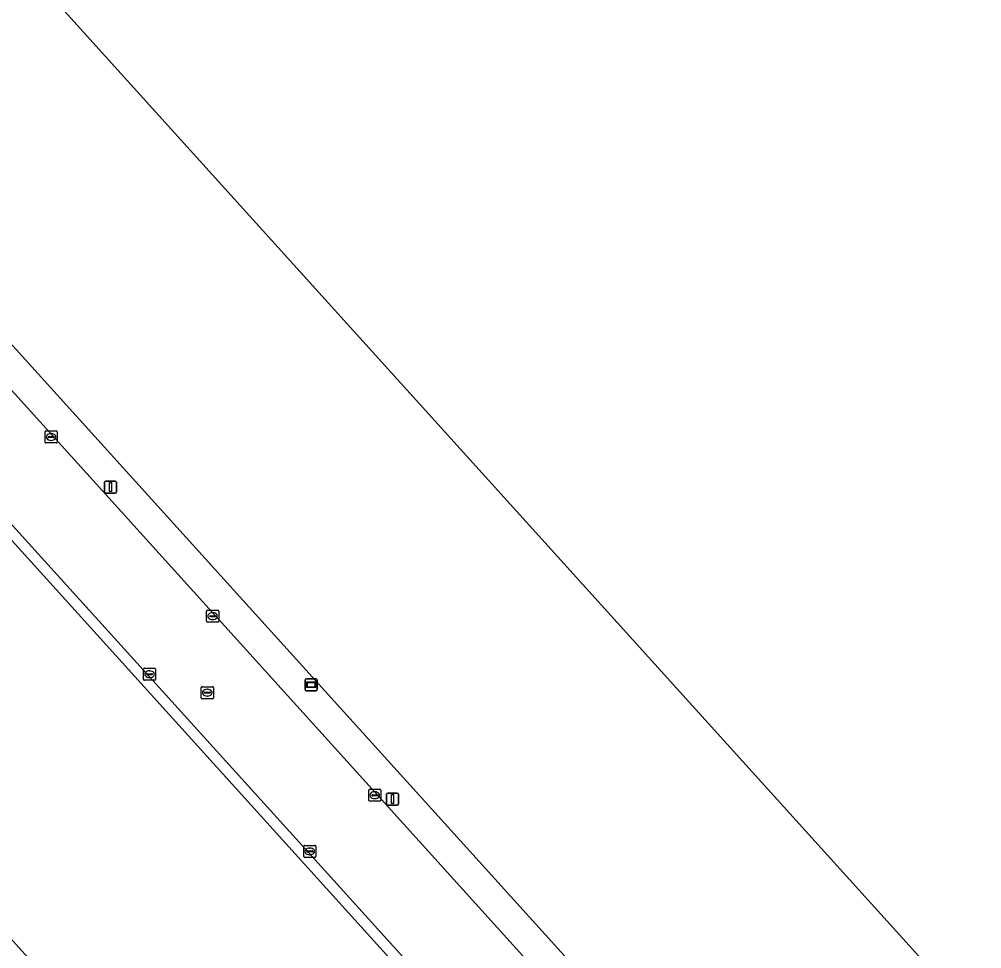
# Model space of a CAD drawing. Extents: x 156141 to 158132, y 385651 to 388333.
# Drawn here: x 156673.5 to 156753.4, y 387872.2 to 387949.4 of the extents above; entities that cross this region are included whole.
import ezdxf

# ---------------------------------------------------------------- set-up
doc = ezdxf.new("R2010")
doc.units = 0
for name, color, linetype in [('IMGEO_Erf', 7, 'Continuous'), ('IMGEO_Groenvoorziening', 7, 'Continuous'), ('IMGEO_Hek', 7, 'Continuous'), ('IMGEO_Kolk', 7, 'Continuous'), ('IMGEO_Lichtmast', 7, 'Continuous'), ('IMGEO_Pand', 7, 'Continuous'), ('IMGEO_Rijbaan_lokaal_gesloten', 7, 'Continuous'), ('IMGEO_Rioolput', 7, 'Continuous'), ('IMGEO_Verklikker', 7, 'Continuous')]:
    doc.layers.add(name, color=color, linetype=linetype)

msp = doc.modelspace()

# ---------------------------------------------------------------- linework, layer by layer
at = {"layer": 'IMGEO_Erf'}
for points in [[(156881.669, 387814.034), (156836.848, 387773.507), (156675.663, 387951.87), (156720.498, 387992.387)], [(156669.507, 387682.08), (156538.947, 387826.991), (156537.015, 387829.136), (156633.839, 387916.211), (156766.18, 387769.321), (156897.382, 387623.525), (156929.98, 387587.301), (156947.364, 387567.957), (156834.491, 387466.369), (156819.115, 387483.525), (156835.125, 387497.929)]]:
    msp.add_lwpolyline(points, close=True, dxfattribs=at)
for points in [[(156645.165, 387952.984), (156778.895, 387805.086), (156824.991, 387754.106), (156829.304, 387749.337), (156829.722, 387748.873), (156868.304, 387784.223), (156872.956, 387779.465), (156878.335, 387784.223)], [(156919.423, 387633.226), (156911.468, 387642.071), (156896.43, 387658.694), (156878.364, 387678.665), (156878.118, 387678.899), (156878, 387678.794), (156877.02, 387677.922), (156872.551, 387682.919), (156873.602, 387683.816), (156868.188, 387689.996), (156865.486, 387691.341), (156821.88, 387739.622), (156820.798, 387742.434), (156782.826, 387784.436), (156649.326, 387932.102)]]:
    msp.add_lwpolyline(points, dxfattribs=at)
at = {"layer": 'IMGEO_Groenvoorziening'}
for points in [[(156778.895, 387805.086), (156645.165, 387952.984), (156722.697, 388026.433), (156721.749, 388027.44), (156720.63, 388028.627), (156719.947, 388029.352), (156717.055, 388032.422), (156708.744, 388024.536), (156702.976, 388019.005), (156690.735, 388007.256), (156658.689, 387977.146), (156641.813, 387961.146), (156641.098, 387960.382)], [(156647.684, 387945.961), (156648.352, 387945.207), (156648.58, 387945.4), (156739.745, 387844.55), (156808.654, 387768.305), (156821.381, 387754.269), (156825.782, 387749.394), (156825.822, 387749.349)], [(156803.338, 387763.094), (156783.496, 387785.044), (156698.289, 387879.306), (156655.967, 387926.056), (156650.906, 387931.654), (156648.015, 387934.84), (156646.93, 387936.048), (156644.345, 387933.719), (156639.895, 387938.658), (156642.484, 387940.99), (156642.736, 387941.217)], [(156495.288, 387798.032), (156497.516, 387795.46), (156498.875, 387796.552), (156498.256, 387797.302), (156496.434, 387799.756), (156494.885, 387802.348), (156493.58, 387805.062), (156492.828, 387807.989), (156492.714, 387811.016), (156493.241, 387813.991), (156494.315, 387816.807), (156496.092, 387819.262), (156498.141, 387821.475), (156500.322, 387823.545), (156622.58, 387939.493), (156649.326, 387932.102), (156782.826, 387784.436), (156820.798, 387742.434), (156821.88, 387739.622), (156865.486, 387691.341), (156868.188, 387689.996), (156873.602, 387683.816), (156873.63, 387683.84)]]:
    msp.add_lwpolyline(points, dxfattribs=at)
at = {"layer": 'IMGEO_Hek'}
for points in [[(156824.991, 387754.106), (156778.895, 387805.086), (156645.165, 387952.984), (156722.697, 388026.433)], [(156649.326, 387932.102), (156782.826, 387784.436), (156820.798, 387742.434)]]:
    msp.add_lwpolyline(points, dxfattribs=at)
at = {"layer": 'IMGEO_Kolk'}
for p, q in [((156675.595, 387914.306), (156675.595, 387915.158)), ((156675.67, 387915.232), (156676.522, 387915.232)), ((156676.596, 387915.158), (156676.596, 387914.306)), ((156675.854, 387914.726), (156675.854, 387914.738)), ((156676.292, 387914.689), (156675.894, 387914.689)), ((156675.897, 387914.775), (156676.295, 387914.775)), ((156676.106, 387914.452), (156676.081, 387914.452)), ((156676.083, 387915.012), (156676.108, 387915.012)), ((156676.338, 387914.738), (156676.338, 387914.726)), ((156676.522, 387914.232), (156675.67, 387914.232)), ((156689.021, 387899.413), (156689.021, 387900.265)), ((156689.096, 387900.339), (156689.948, 387900.339)), ((156689.509, 387900.119), (156689.534, 387900.119)), ((156690.022, 387900.265), (156690.022, 387899.413)), ((156689.948, 387899.339), (156689.096, 387899.339)), ((156689.28, 387899.833), (156689.28, 387899.845)), ((156689.718, 387899.796), (156689.32, 387899.796)), ((156689.323, 387899.882), (156689.721, 387899.882)), ((156689.532, 387899.559), (156689.507, 387899.559)), ((156689.764, 387899.845), (156689.764, 387899.833)), ((156683.781, 387894.589), (156683.781, 387895.441)), ((156683.856, 387895.515), (156684.708, 387895.515)), ((156684.269, 387895.295), (156684.294, 387895.295)), ((156684.782, 387895.441), (156684.782, 387894.589)), ((156684.708, 387894.515), (156683.856, 387894.515)), ((156684.04, 387895.009), (156684.04, 387895.021)), ((156684.478, 387894.972), (156684.08, 387894.972)), ((156684.083, 387895.058), (156684.481, 387895.058)), ((156684.292, 387894.735), (156684.267, 387894.735)), ((156684.524, 387895.021), (156684.524, 387895.009)), ((156702.49, 387884.535), (156702.49, 387885.387)), ((156702.565, 387885.461), (156703.417, 387885.461)), ((156702.749, 387884.955), (156702.749, 387884.967)), ((156703.187, 387884.918), (156702.789, 387884.918)), ((156702.792, 387885.004), (156703.19, 387885.004)), ((156702.978, 387885.241), (156703.003, 387885.241)), ((156703.233, 387884.967), (156703.233, 387884.955)), ((156703.491, 387885.387), (156703.491, 387884.535)), ((156703.417, 387884.461), (156702.565, 387884.461)), ((156703.001, 387884.681), (156702.976, 387884.681)), ((156697.092, 387879.87), (156697.092, 387880.722)), ((156697.167, 387880.796), (156698.019, 387880.796)), ((156698.093, 387880.722), (156698.093, 387879.87)), ((156697.351, 387880.29), (156697.351, 387880.302)), ((156697.789, 387880.253), (156697.391, 387880.253)), ((156697.394, 387880.339), (156697.792, 387880.339)), ((156697.603, 387880.016), (156697.578, 387880.016)), ((156697.58, 387880.576), (156697.605, 387880.576)), ((156697.835, 387880.302), (156697.835, 387880.29)), ((156698.019, 387879.796), (156697.167, 387879.796))]:
    msp.add_line(p, q, dxfattribs=at)
for points in [[(156675.595, 387914.306), (156675.595, 387915.158)], [(156675.67, 387915.232), (156676.522, 387915.232)], [(156676.596, 387915.158), (156676.596, 387914.306)], [(156676.522, 387914.232), (156675.67, 387914.232)], [(156689.021, 387899.413), (156689.021, 387900.265)], [(156689.096, 387900.339), (156689.948, 387900.339)], [(156690.022, 387900.265), (156690.022, 387899.413)], [(156689.948, 387899.339), (156689.096, 387899.339)], [(156683.781, 387894.589), (156683.781, 387895.441)], [(156683.856, 387895.515), (156684.708, 387895.515)], [(156684.782, 387895.441), (156684.782, 387894.589)], [(156684.708, 387894.515), (156683.856, 387894.515)], [(156702.49, 387884.535), (156702.49, 387885.387)], [(156702.565, 387885.461), (156703.417, 387885.461)], [(156703.491, 387885.387), (156703.491, 387884.535)], [(156703.417, 387884.461), (156702.565, 387884.461)], [(156697.092, 387879.87), (156697.092, 387880.722)], [(156697.167, 387880.796), (156698.019, 387880.796)], [(156698.093, 387880.722), (156698.093, 387879.87)], [(156698.019, 387879.796), (156697.167, 387879.796)]]:
    msp.add_lwpolyline(points, dxfattribs=at)
for centre, radius, start, end in [((156675.672, 387915.156), 0.0765, 91.55205, 178.44795), ((156675.672, 387915.156), 0.0765, 91.55205, 178.44795), ((156676.52, 387915.156), 0.0765, 1.55205, 88.44795), ((156676.52, 387915.156), 0.0765, 1.55205, 88.44795), ((156675.672, 387914.308), 0.0765, 181.55205, 268.44795), ((156675.672, 387914.308), 0.0765, 181.55205, 268.44795), ((156675.894, 387914.735), 0.0403, 85.87752, 175.75265), ((156675.891, 387914.725), 0.0366, 178.93798, 274.71019), ((156676.295, 387914.732), 0.043, 264.86636, 352.45326), ((156676.299, 387914.737), 0.0386, 1.73085, 96.63898), ((156676.52, 387914.308), 0.0765, 271.55205, 358.44795), ((156676.52, 387914.308), 0.0765, 271.55205, 358.44795), ((156689.098, 387900.263), 0.0765, 91.55205, 178.44795), ((156689.098, 387900.263), 0.0765, 91.55205, 178.44795), ((156689.946, 387900.263), 0.0765, 1.55205, 88.44795), ((156689.946, 387900.263), 0.0765, 1.55205, 88.44795), ((156689.098, 387899.415), 0.0765, 181.55205, 268.44795), ((156689.098, 387899.415), 0.0765, 181.55205, 268.44795), ((156689.32, 387899.842), 0.0403, 85.87752, 175.75265), ((156689.317, 387899.832), 0.0366, 178.93798, 274.71019), ((156689.721, 387899.839), 0.043, 264.86636, 352.45326), ((156689.725, 387899.844), 0.0386, 1.73085, 96.63898), ((156689.946, 387899.415), 0.0765, 271.55205, 358.44795), ((156689.946, 387899.415), 0.0765, 271.55205, 358.44795), ((156683.858, 387895.439), 0.0765, 91.55205, 178.44795), ((156683.858, 387895.439), 0.0765, 91.55205, 178.44795), ((156684.706, 387895.439), 0.0765, 1.55205, 88.44795), ((156684.706, 387895.439), 0.0765, 1.55205, 88.44795), ((156683.858, 387894.591), 0.0765, 181.55205, 268.44795), ((156683.858, 387894.591), 0.0765, 181.55205, 268.44795), ((156684.08, 387895.018), 0.0403, 85.87752, 175.75265), ((156684.077, 387895.008), 0.0366, 178.93798, 274.71019), ((156684.481, 387895.015), 0.043, 264.86636, 352.45326), ((156684.485, 387895.02), 0.0386, 1.73085, 96.63898), ((156684.706, 387894.591), 0.0765, 271.55205, 358.44795), ((156684.706, 387894.591), 0.0765, 271.55205, 358.44795), ((156702.567, 387885.385), 0.0765, 91.55205, 178.44795), ((156702.567, 387885.385), 0.0765, 91.55205, 178.44795), ((156702.789, 387884.964), 0.0403, 85.87752, 175.75265), ((156702.786, 387884.954), 0.0366, 178.93798, 274.71019), ((156703.19, 387884.961), 0.043, 264.86636, 352.45326), ((156703.194, 387884.966), 0.0386, 1.73085, 96.63898), ((156703.415, 387885.385), 0.0765, 1.55205, 88.44795), ((156703.415, 387885.385), 0.0765, 1.55205, 88.44795), ((156702.567, 387884.537), 0.0765, 181.55205, 268.44795), ((156702.567, 387884.537), 0.0765, 181.55205, 268.44795), ((156703.415, 387884.537), 0.0765, 271.55205, 358.44795), ((156703.415, 387884.537), 0.0765, 271.55205, 358.44795), ((156697.169, 387880.72), 0.0765, 91.55205, 178.44795), ((156697.169, 387880.72), 0.0765, 91.55205, 178.44795), ((156698.017, 387880.72), 0.0765, 1.55205, 88.44795), ((156698.017, 387880.72), 0.0765, 1.55205, 88.44795), ((156697.391, 387880.299), 0.0403, 85.87752, 175.75265), ((156697.388, 387880.289), 0.0366, 178.93798, 274.71019), ((156697.792, 387880.296), 0.043, 264.86636, 352.45326), ((156697.796, 387880.301), 0.0386, 1.73085, 96.63898), ((156697.169, 387879.872), 0.0765, 181.55205, 268.44795), ((156697.169, 387879.872), 0.0765, 181.55205, 268.44795), ((156698.017, 387879.872), 0.0765, 271.55205, 358.44795), ((156698.017, 387879.872), 0.0765, 271.55205, 358.44795)]:
    msp.add_arc(centre, radius, start, end, dxfattribs=at)
for centre, major_axis, ratio, start_param, end_param in [((156676.082, 387914.732), (-0.387, 0.002), 0.722429, 4.712389, 7.853982), ((156676.107, 387914.732), (-0.39, 0.002), 0.717154, 1.570796, 4.712389), ((156689.508, 387899.839), (-0.387, 0.002), 0.722429, 4.712389, 7.853982), ((156689.533, 387899.839), (-0.39, 0.002), 0.717154, 1.570796, 4.712389), ((156684.268, 387895.015), (-0.387, 0.002), 0.722429, 4.712389, 7.853982), ((156684.293, 387895.015), (-0.39, 0.002), 0.717154, 1.570796, 4.712389), ((156702.977, 387884.961), (-0.387, 0.002), 0.722429, 4.712389, 7.853982), ((156703.002, 387884.961), (-0.39, 0.002), 0.717154, 1.570796, 4.712389), ((156697.579, 387880.296), (-0.387, 0.002), 0.722429, 4.712389, 7.853982), ((156697.604, 387880.296), (-0.39, 0.002), 0.717154, 1.570796, 4.712389)]:
    msp.add_ellipse(centre, major_axis=major_axis, ratio=ratio, start_param=start_param, end_param=end_param, dxfattribs=at)
at = {"layer": 'IMGEO_Lichtmast'}
for p, q in [((156680.54, 387910.172), (156680.54, 387910.972)), ((156680.54, 387910.972), (156680.54, 387910.172)), ((156680.64, 387911.072), (156681.43, 387911.072)), ((156681.43, 387911.072), (156680.64, 387911.072)), ((156681.53, 387910.972), (156681.53, 387910.172)), ((156681.53, 387910.172), (156681.53, 387910.972)), ((156681.43, 387910.072), (156680.64, 387910.072)), ((156680.64, 387910.072), (156681.43, 387910.072)), ((156703.965, 387884.238), (156703.965, 387885.038)), ((156703.965, 387885.038), (156703.965, 387884.238)), ((156704.065, 387885.138), (156704.855, 387885.138)), ((156704.855, 387885.138), (156704.065, 387885.138)), ((156704.955, 387885.038), (156704.955, 387884.238)), ((156704.955, 387884.238), (156704.955, 387885.038)), ((156704.855, 387884.138), (156704.065, 387884.138)), ((156704.065, 387884.138), (156704.855, 387884.138))]:
    msp.add_line(p, q, dxfattribs=at)
for points in [[(156680.96, 387910.947), (156681.11, 387910.947), (156681.11, 387910.197), (156680.96, 387910.197), (156680.96, 387910.947)], [(156704.385, 387885.013), (156704.535, 387885.013), (156704.535, 387884.263), (156704.385, 387884.263), (156704.385, 387885.013)]]:
    msp.add_lwpolyline(points, dxfattribs=at)
for centre, start, end in [((156680.64, 387910.972), 90, 180), ((156680.64, 387910.972), 90, 180), ((156681.43, 387910.972), 0, 90), ((156681.43, 387910.972), 360, 90), ((156680.64, 387910.172), 180, 270), ((156680.64, 387910.172), 180, 270), ((156681.43, 387910.172), 270, 0), ((156681.43, 387910.172), 270, 0), ((156704.065, 387885.038), 90, 180), ((156704.065, 387885.038), 90, 180), ((156704.855, 387885.038), 0, 90), ((156704.855, 387885.038), 360, 90), ((156704.065, 387884.238), 180, 270), ((156704.065, 387884.238), 180, 270), ((156704.855, 387884.238), 270, 0), ((156704.855, 387884.238), 270, 0)]:
    msp.add_arc(centre, 0.1, start, end, dxfattribs=at)
at = {"layer": 'IMGEO_Pand'}
for points in [[(156881.669, 387814.034), (156720.498, 387992.387), (156675.663, 387951.87), (156836.848, 387773.507)], [(156766.18, 387769.321), (156633.839, 387916.211), (156537.015, 387829.136), (156538.947, 387826.991), (156669.507, 387682.08), (156835.125, 387497.929), (156819.115, 387483.525), (156834.491, 387466.369), (156947.364, 387567.957), (156929.98, 387587.301), (156897.382, 387623.525)]]:
    msp.add_lwpolyline(points, close=True, dxfattribs=at)
at = {"layer": 'IMGEO_Rijbaan_lokaal_gesloten'}
for points in [[(156739.745, 387844.55), (156648.58, 387945.4), (156648.352, 387945.207), (156647.684, 387945.961)], [(156655.967, 387926.056), (156698.289, 387879.306), (156783.496, 387785.044), (156803.338, 387763.094), (156821.428, 387743.058), (156822.108, 387741.201), (156834.268, 387727.754), (156866.957, 387691.606), (156868.773, 387690.708), (156870.786, 387688.471), (156872.8, 387686.255), (156873.705, 387685.26), (156877.781, 387680.737), (156879.481, 387678.846), (156879.508, 387678.816), (156880.175, 387678.093), (156887.408, 387670.091), (156891.136, 387665.968), (156922.531, 387631.246)]]:
    msp.add_lwpolyline(points, dxfattribs=at)
at = {"layer": 'IMGEO_Rioolput'}
for p, q in [((156688.579, 387893.057), (156688.579, 387893.909)), ((156688.654, 387893.983), (156689.506, 387893.983)), ((156688.881, 387893.526), (156689.279, 387893.526)), ((156689.067, 387893.763), (156689.092, 387893.763)), ((156689.58, 387893.909), (156689.58, 387893.057)), ((156689.506, 387892.983), (156688.654, 387892.983)), ((156688.838, 387893.477), (156688.838, 387893.489)), ((156689.276, 387893.44), (156688.878, 387893.44)), ((156689.09, 387893.203), (156689.065, 387893.203)), ((156689.322, 387893.489), (156689.322, 387893.477))]:
    msp.add_line(p, q, dxfattribs=at)
for points in [[(156688.579, 387893.057), (156688.579, 387893.909)], [(156688.654, 387893.983), (156689.506, 387893.983)], [(156689.58, 387893.909), (156689.58, 387893.057)], [(156689.506, 387892.983), (156688.654, 387892.983)]]:
    msp.add_lwpolyline(points, dxfattribs=at)
for centre, radius, start, end in [((156688.656, 387893.907), 0.0765, 91.55205, 178.44795), ((156688.656, 387893.907), 0.0765, 91.55205, 178.44795), ((156688.878, 387893.486), 0.0403, 85.87752, 175.75265), ((156689.283, 387893.488), 0.0386, 1.73085, 96.63898), ((156689.504, 387893.907), 0.0765, 1.55205, 88.44795), ((156689.504, 387893.907), 0.0765, 1.55205, 88.44795), ((156688.656, 387893.059), 0.0765, 181.55205, 268.44795), ((156688.656, 387893.059), 0.0765, 181.55205, 268.44795), ((156688.875, 387893.476), 0.0366, 178.93798, 274.71019), ((156689.279, 387893.483), 0.043, 264.86636, 352.45326), ((156689.504, 387893.059), 0.0765, 271.55205, 358.44795), ((156689.504, 387893.059), 0.0765, 271.55205, 358.44795)]:
    msp.add_arc(centre, radius, start, end, dxfattribs=at)
for centre, major_axis, ratio, start_param, end_param in [((156689.066, 387893.483), (-0.387, 0.002), 0.722429, 4.712389, 7.853982), ((156689.091, 387893.483), (-0.39, 0.002), 0.717154, 1.570796, 4.712389)]:
    msp.add_ellipse(centre, major_axis=major_axis, ratio=ratio, start_param=start_param, end_param=end_param, dxfattribs=at)
at = {"layer": 'IMGEO_Verklikker'}
for p, q in [((156697.213, 387893.746), (156697.213, 387894.546)), ((156697.213, 387894.546), (156697.213, 387893.746)), ((156697.313, 387894.646), (156698.103, 387894.646)), ((156698.103, 387894.646), (156697.313, 387894.646)), ((156698.203, 387894.546), (156698.203, 387893.746)), ((156698.203, 387893.746), (156698.203, 387894.546)), ((156698.103, 387893.646), (156697.313, 387893.646)), ((156697.313, 387893.646), (156698.103, 387893.646))]:
    msp.add_line(p, q, dxfattribs=at)
for points in [[(156697.314, 387894.378), (156698.102, 387894.378), (156698.102, 387893.914), (156697.314, 387893.914), (156697.314, 387894.378)], [(156697.379, 387894.313), (156697.379, 387893.979), (156698.037, 387893.979), (156698.037, 387894.313), (156697.379, 387894.313)]]:
    msp.add_lwpolyline(points, dxfattribs=at)
for centre, start, end in [((156697.313, 387894.546), 90, 180), ((156697.313, 387894.546), 90, 180), ((156698.103, 387894.546), 0, 90), ((156698.103, 387894.546), 360, 90), ((156697.313, 387893.746), 180, 270), ((156697.313, 387893.746), 180, 270), ((156698.103, 387893.746), 270, 0), ((156698.103, 387893.746), 270, 0)]:
    msp.add_arc(centre, 0.1, start, end, dxfattribs=at)

doc.saveas('drawing.dxf')
